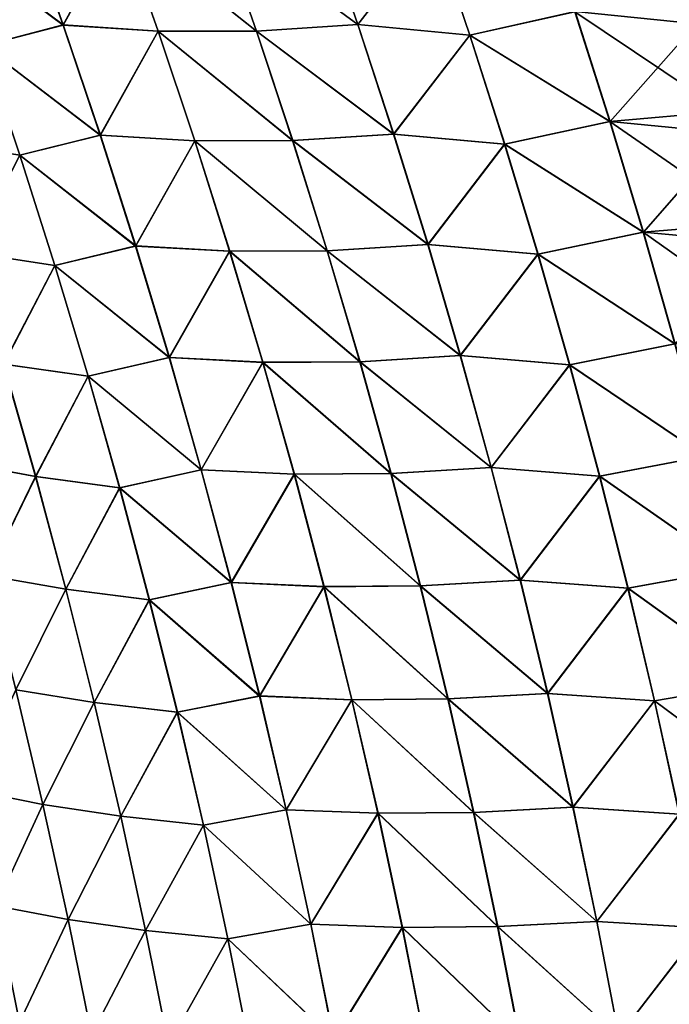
# Model space of a CAD drawing. Header units: metres. Extents: x -24 to 72, y -247 to 22.
# Tile 502 of 573: x 23.12 to 24.78, y 3.68 to 6.21. Entities that reach past the tile are written whole.
import ezdxf

# ---------------------------------------------------------------- set-up
doc = ezdxf.new("R2010")
doc.units = ezdxf.units.M
doc.layers.add('solid_509589_MEDIA_SW0001', color=7, linetype='CONTINUOUS')

msp = doc.modelspace()

# ---------------------------------------------------------------- linework, layer by layer
at = {"layer": 'solid_509589_MEDIA_SW0001'}
for points in [[(22.927641, 6.421572, 106.81691), (23.230791, 6.195846, 106.601501), (23.131262, 6.476214, 106.540298)], [(23.131464, 6.476652, 62.459366), (23.231041, 6.196244, 62.398117), (22.927851, 6.421871, 62.182655)], [(23.131262, 6.476214, 106.540298), (23.230791, 6.195846, 106.601501), (23.375961, 6.459243, 106.291748)], [(23.376257, 6.459574, 62.707951), (23.231041, 6.196244, 62.398117), (23.131464, 6.476652, 62.459366)], [(23.629009, 6.458913, 106.052979), (23.985769, 6.1974, 105.894051), (23.889477, 6.476168, 105.824066)], [(23.889952, 6.476312, 63.17569), (23.986296, 6.197515, 63.105671), (23.629391, 6.459159, 62.946751)], [(23.889477, 6.476168, 105.824066), (23.985769, 6.1974, 105.894051), (24.179098, 6.447045, 105.622337)], [(24.179626, 6.447237, 63.377468), (23.986296, 6.197515, 63.105671), (23.889952, 6.476312, 63.17569)], [(24.763258, 6.476951, 63.755905), (24.853981, 6.199014, 63.678314), (24.543276, 6.230554, 63.512138)], [(25.144709, 6.26135, 63.853363), (24.853981, 6.199014, 63.678314), (24.763258, 6.476951, 63.755905)], [(23.230791, 6.195846, 106.601501), (23.474169, 6.180128, 106.355652), (23.375961, 6.459243, 106.291748)], [(23.376257, 6.459574, 62.707951), (23.474512, 6.180423, 62.644005), (23.231041, 6.196244, 62.398117)], [(23.375961, 6.459243, 106.291748), (23.72613, 6.18034, 106.119797), (23.629009, 6.458913, 106.052979)], [(23.375961, 6.459243, 106.291748), (23.474169, 6.180128, 106.355652), (23.72613, 6.18034, 106.119797)], [(23.726561, 6.180554, 62.879898), (23.474512, 6.180423, 62.644005), (23.376257, 6.459574, 62.707951)], [(23.629391, 6.459159, 62.946751), (23.726561, 6.180554, 62.879898), (23.376257, 6.459574, 62.707951)], [(23.629009, 6.458913, 106.052979), (23.72613, 6.18034, 106.119797), (23.985769, 6.1974, 105.894051)], [(23.986296, 6.197515, 63.105671), (23.726561, 6.180554, 62.879898), (23.629391, 6.459159, 62.946751)], [(23.985769, 6.1974, 105.894051), (24.272877, 6.169752, 105.694389), (24.179098, 6.447045, 105.622337)], [(24.179626, 6.447237, 63.377468), (24.27346, 6.169912, 63.305393), (23.986296, 6.197515, 63.105671)], [(24.179098, 6.447045, 105.622337), (24.272877, 6.169752, 105.694389), (24.542759, 6.229998, 105.487793)], [(24.543276, 6.230554, 63.512138), (24.27346, 6.169912, 63.305393), (24.179626, 6.447237, 63.377468)], [(22.927641, 6.421572, 106.81691), (23.025957, 6.142667, 106.874092), (23.230791, 6.195846, 106.601501)], [(23.231041, 6.196244, 62.398117), (23.026205, 6.142931, 62.125427), (22.927851, 6.421871, 62.182655)], [(24.542759, 6.229998, 105.487793), (24.923151, 5.973807, 105.381714), (24.834894, 6.256356, 105.305801)], [(24.272877, 6.169752, 105.694389), (24.63232, 5.948305, 105.560822), (24.542759, 6.229998, 105.487793)], [(24.543276, 6.230554, 63.512138), (24.632896, 5.94881, 63.439083), (24.27346, 6.169912, 63.305393)], [(24.542759, 6.229998, 105.487793), (24.63232, 5.948305, 105.560822), (24.923151, 5.973807, 105.381714)], [(24.853981, 6.199014, 63.678314), (24.632896, 5.94881, 63.439083), (24.543276, 6.230554, 63.512138)], [(23.025957, 6.142667, 106.874092), (23.325941, 5.913462, 106.660339), (23.230791, 6.195846, 106.601501)], [(23.231041, 6.196244, 62.398117), (23.326231, 5.913816, 62.339241), (23.026205, 6.142931, 62.125427)], [(23.230791, 6.195846, 106.601501), (23.325941, 5.913462, 106.660339), (23.474169, 6.180128, 106.355652)], [(23.474512, 6.180423, 62.644005), (23.326231, 5.913816, 62.339241), (23.231041, 6.196244, 62.398117)], [(23.72613, 6.18034, 106.119797), (24.077782, 5.916398, 105.961349), (23.985769, 6.1974, 105.894051)], [(23.986296, 6.197515, 63.105671), (24.07835, 5.91648, 63.038353), (23.726561, 6.180554, 62.879898)], [(23.985769, 6.1974, 105.894051), (24.077782, 5.916398, 105.961349), (24.272877, 6.169752, 105.694389)], [(24.27346, 6.169912, 63.305393), (24.07835, 5.91648, 63.038353), (23.986296, 6.197515, 63.105671)], [(24.853981, 6.199014, 63.678314), (24.940601, 5.918705, 63.603737), (24.632896, 5.94881, 63.439083)], [(23.325941, 5.913462, 106.660339), (23.568039, 5.898928, 106.417091), (23.474169, 6.180128, 106.355652)], [(23.474512, 6.180423, 62.644005), (23.568422, 5.899183, 62.582531), (23.326231, 5.913816, 62.339241)], [(23.474169, 6.180128, 106.355652), (23.818947, 5.899611, 106.184044), (23.72613, 6.18034, 106.119797)], [(23.474169, 6.180128, 106.355652), (23.568039, 5.898928, 106.417091), (23.818947, 5.899611, 106.184044)], [(23.726561, 6.180554, 62.879898), (23.819418, 5.899787, 62.81562), (23.474512, 6.180423, 62.644005)], [(23.819418, 5.899787, 62.81562), (23.568422, 5.899183, 62.582531), (23.474512, 6.180423, 62.644005)], [(23.72613, 6.18034, 106.119797), (23.818947, 5.899611, 106.184044), (24.077782, 5.916398, 105.961349)], [(24.07835, 5.91648, 63.038353), (23.819418, 5.899787, 62.81562), (23.726561, 6.180554, 62.879898)], [(24.077782, 5.916398, 105.961349), (24.362467, 5.890193, 105.763649), (24.272877, 6.169752, 105.694389)], [(24.27346, 6.169912, 63.305393), (24.363092, 5.890318, 63.236107), (24.07835, 5.91648, 63.038353)], [(24.272877, 6.169752, 105.694389), (24.362467, 5.890193, 105.763649), (24.63232, 5.948305, 105.560822)], [(24.632896, 5.94881, 63.439083), (24.363092, 5.890318, 63.236107), (24.27346, 6.169912, 63.305393)], [(22.900709, 5.896887, 107.192528), (23.119951, 5.86187, 106.929054), (23.025957, 6.142667, 106.874092)], [(23.026205, 6.142931, 62.125427), (23.120234, 5.862096, 62.070435), (22.900957, 5.897054, 61.806873)], [(23.025957, 6.142667, 106.874092), (23.119951, 5.86187, 106.929054), (23.325941, 5.913462, 106.660339)], [(23.326231, 5.913816, 62.339241), (23.120234, 5.862096, 62.070435), (23.026205, 6.142931, 62.125427)], [(24.63232, 5.948305, 105.560822), (25.007208, 5.688906, 105.454483), (24.923151, 5.973807, 105.381714)], [(24.362467, 5.890193, 105.763649), (24.71764, 5.664313, 105.630829), (24.63232, 5.948305, 105.560822)], [(24.632896, 5.94881, 63.439083), (24.718262, 5.664768, 63.369049), (24.363092, 5.890318, 63.236107)], [(24.63232, 5.948305, 105.560822), (24.71764, 5.664313, 105.630829), (25.007208, 5.688906, 105.454483)], [(24.940601, 5.918705, 63.603737), (24.718262, 5.664768, 63.369049), (24.632896, 5.94881, 63.439083)], [(23.119951, 5.86187, 106.929054), (23.416668, 5.629111, 106.716751), (23.325941, 5.913462, 106.660339)], [(23.326231, 5.913816, 62.339241), (23.416992, 5.629419, 62.282803), (23.120234, 5.862096, 62.070435)], [(23.325941, 5.913462, 106.660339), (23.416668, 5.629111, 106.716751), (23.568039, 5.898928, 106.417091)], [(23.568422, 5.899183, 62.582531), (23.416992, 5.629419, 62.282803), (23.326231, 5.913816, 62.339241)], [(23.818947, 5.899611, 106.184044), (24.165474, 5.633218, 106.025871), (24.077782, 5.916398, 105.961349)], [(24.07835, 5.91648, 63.038353), (24.166071, 5.633266, 62.973812), (23.819418, 5.899787, 62.81562)], [(24.077782, 5.916398, 105.961349), (24.165474, 5.633218, 106.025871), (24.362467, 5.890193, 105.763649)], [(24.363092, 5.890318, 63.236107), (24.166071, 5.633266, 62.973812), (24.07835, 5.91648, 63.038353)], [(24.940601, 5.918705, 63.603737), (25.023083, 5.636114, 63.532253), (24.718262, 5.664768, 63.369049)], [(22.900709, 5.896887, 107.192528), (22.991684, 5.612145, 107.24295), (23.119951, 5.86187, 106.929054)], [(23.120234, 5.862096, 62.070435), (22.991953, 5.612277, 61.756435), (22.900957, 5.897054, 61.806873)], [(23.416668, 5.629111, 106.716751), (23.657532, 5.615697, 106.475998), (23.568039, 5.898928, 106.417091)], [(23.568422, 5.899183, 62.582531), (23.657946, 5.615911, 62.523605), (23.416992, 5.629419, 62.282803)], [(23.568039, 5.898928, 106.417091), (23.907419, 5.616782, 106.245636), (23.818947, 5.899611, 106.184044)], [(23.568039, 5.898928, 106.417091), (23.657532, 5.615697, 106.475998), (23.907419, 5.616782, 106.245636)], [(23.819418, 5.899787, 62.81562), (23.907923, 5.61692, 62.754005), (23.568422, 5.899183, 62.582531)], [(23.907923, 5.61692, 62.754005), (23.657946, 5.615911, 62.523605), (23.568422, 5.899183, 62.582531)], [(23.818947, 5.899611, 106.184044), (23.907419, 5.616782, 106.245636), (24.165474, 5.633218, 106.025871)], [(24.166071, 5.633266, 62.973812), (23.907923, 5.61692, 62.754005), (23.819418, 5.899787, 62.81562)], [(24.165474, 5.633218, 106.025871), (24.447826, 5.608442, 105.830055), (24.362467, 5.890193, 105.763649)], [(24.363092, 5.890318, 63.236107), (24.448484, 5.608531, 63.169685), (24.166071, 5.633266, 62.973812)], [(24.362467, 5.890193, 105.763649), (24.447826, 5.608442, 105.830055), (24.71764, 5.664313, 105.630829)], [(24.718262, 5.664768, 63.369049), (24.448484, 5.608531, 63.169685), (24.363092, 5.890318, 63.236107)], [(22.991684, 5.612145, 107.24295), (23.209583, 5.579247, 106.98172), (23.119951, 5.86187, 106.929054)], [(23.120234, 5.862096, 62.070435), (23.20989, 5.579434, 62.017742), (22.991953, 5.612277, 61.756435)], [(23.119951, 5.86187, 106.929054), (23.209583, 5.579247, 106.98172), (23.416668, 5.629111, 106.716751)], [(23.416992, 5.629419, 62.282803), (23.20989, 5.579434, 62.017742), (23.120234, 5.862096, 62.070435)], [(24.71764, 5.664313, 105.630829), (25.087027, 5.401796, 105.524025), (25.007208, 5.688906, 105.454483)], [(24.447826, 5.608442, 105.830055), (24.798677, 5.378167, 105.697731), (24.71764, 5.664313, 105.630829)], [(24.718262, 5.664768, 63.369049), (24.799332, 5.378569, 63.302124), (24.448484, 5.608531, 63.169685)], [(24.71764, 5.664313, 105.630829), (24.798677, 5.378167, 105.697731), (25.087027, 5.401796, 105.524025)], [(25.023083, 5.636114, 63.532253), (24.799332, 5.378569, 63.302124), (24.718262, 5.664768, 63.369049)], [(23.907419, 5.616782, 106.245636), (24.248798, 5.348, 106.087532), (24.165474, 5.633218, 106.025871)], [(24.166071, 5.633266, 62.973812), (24.249414, 5.348013, 62.91214), (23.907923, 5.61692, 62.754005)], [(24.165474, 5.633218, 106.025871), (24.248798, 5.348, 106.087532), (24.447826, 5.608442, 105.830055)], [(24.448484, 5.608531, 63.169685), (24.249414, 5.348013, 62.91214), (24.166071, 5.633266, 62.973812)], [(22.991684, 5.612145, 107.24295), (23.07819, 5.325758, 107.291092), (23.209583, 5.579247, 106.98172)], [(23.20989, 5.579434, 62.017742), (23.078478, 5.325852, 61.708279), (22.991953, 5.612277, 61.756435)], [(23.209583, 5.579247, 106.98172), (23.502922, 5.34292, 106.770645), (23.416668, 5.629111, 106.716751)], [(23.416992, 5.629419, 62.282803), (23.503271, 5.343183, 62.228893), (23.20989, 5.579434, 62.017742)], [(23.416668, 5.629111, 106.716751), (23.502922, 5.34292, 106.770645), (23.657532, 5.615697, 106.475998)], [(23.657946, 5.615911, 62.523605), (23.503271, 5.343183, 62.228893), (23.416992, 5.629419, 62.282803)], [(23.502922, 5.34292, 106.770645), (23.742598, 5.330569, 106.53228), (23.657532, 5.615697, 106.475998)], [(23.657946, 5.615911, 62.523605), (23.743036, 5.33074, 62.467308), (23.503271, 5.343183, 62.228893)], [(23.657532, 5.615697, 106.475998), (23.991503, 5.331989, 106.304497), (23.907419, 5.616782, 106.245636)], [(23.657532, 5.615697, 106.475998), (23.742598, 5.330569, 106.53228), (23.991503, 5.331989, 106.304497)], [(23.907923, 5.61692, 62.754005), (23.992025, 5.332088, 62.695133), (23.657946, 5.615911, 62.523605)], [(23.992025, 5.332088, 62.695133), (23.743036, 5.33074, 62.467308), (23.657946, 5.615911, 62.523605)], [(23.907419, 5.616782, 106.245636), (23.991503, 5.331989, 106.304497), (24.248798, 5.348, 106.087532)], [(24.249414, 5.348013, 62.91214), (23.992025, 5.332088, 62.695133), (23.907923, 5.61692, 62.754005)], [(24.248798, 5.348, 106.087532), (24.528915, 5.32464, 105.893501), (24.447826, 5.608442, 105.830055)], [(24.448484, 5.608531, 63.169685), (24.529591, 5.324694, 63.106228), (24.249414, 5.348013, 62.91214)], [(24.447826, 5.608442, 105.830055), (24.528915, 5.32464, 105.893501), (24.798677, 5.378167, 105.697731)], [(24.799332, 5.378569, 63.302124), (24.529591, 5.324694, 63.106228), (24.448484, 5.608531, 63.169685)], [(23.07819, 5.325758, 107.291092), (23.2948, 5.294924, 107.032021), (23.209583, 5.579247, 106.98172)], [(23.20989, 5.579434, 62.017742), (23.295126, 5.29507, 61.96743), (23.078478, 5.325852, 61.708279)], [(23.209583, 5.579247, 106.98172), (23.2948, 5.294924, 107.032021), (23.502922, 5.34292, 106.770645)], [(23.503271, 5.343183, 62.228893), (23.295126, 5.29507, 61.96743), (23.20989, 5.579434, 62.017742)], [(24.528915, 5.32464, 105.893501), (24.875387, 5.090017, 105.761436), (24.798677, 5.378167, 105.697731)], [(24.799332, 5.378569, 63.302124), (24.876059, 5.090367, 63.238411), (24.529591, 5.324694, 63.106228)], [(23.2948, 5.294924, 107.032021), (23.584648, 5.055027, 106.821945), (23.502922, 5.34292, 106.770645)], [(23.503271, 5.343183, 62.228893), (23.585014, 5.055244, 62.177589), (23.295126, 5.29507, 61.96743)], [(23.502922, 5.34292, 106.770645), (23.584648, 5.055027, 106.821945), (23.742598, 5.330569, 106.53228)], [(23.743036, 5.33074, 62.467308), (23.585014, 5.055244, 62.177589), (23.503271, 5.343183, 62.228893)], [(23.584648, 5.055027, 106.821945), (23.823183, 5.043682, 106.585854), (23.742598, 5.330569, 106.53228)], [(23.743036, 5.33074, 62.467308), (23.823635, 5.043812, 62.413723), (23.585014, 5.055244, 62.177589)], [(23.742598, 5.330569, 106.53228), (24.071142, 5.045375, 106.360535), (23.991503, 5.331989, 106.304497)], [(23.742598, 5.330569, 106.53228), (23.823183, 5.043682, 106.585854), (24.071142, 5.045375, 106.360535)], [(23.992025, 5.332088, 62.695133), (24.071676, 5.045436, 62.639091), (23.743036, 5.33074, 62.467308)], [(24.071676, 5.045436, 62.639091), (23.823635, 5.043812, 62.413723), (23.743036, 5.33074, 62.467308)], [(23.991503, 5.331989, 106.304497), (24.327707, 5.060889, 106.14624), (24.248798, 5.348, 106.087532)], [(23.991503, 5.331989, 106.304497), (24.071142, 5.045375, 106.360535), (24.327707, 5.060889, 106.14624)], [(24.249414, 5.348013, 62.91214), (24.328331, 5.060869, 62.853428), (23.992025, 5.332088, 62.695133)], [(24.328331, 5.060869, 62.853428), (24.071676, 5.045436, 62.639091), (23.992025, 5.332088, 62.695133)], [(24.248798, 5.348, 106.087532), (24.327707, 5.060889, 106.14624), (24.528915, 5.32464, 105.893501)], [(24.529591, 5.324694, 63.106228), (24.328331, 5.060869, 62.853428), (24.249414, 5.348013, 62.91214)], [(22.957079, 5.075661, 107.603691), (23.160172, 5.037849, 107.336891), (23.07819, 5.325758, 107.291092)], [(23.078478, 5.325852, 61.708279), (23.160469, 5.037908, 61.662479), (22.957304, 5.075799, 61.395622)], [(23.07819, 5.325758, 107.291092), (23.160172, 5.037849, 107.336891), (23.2948, 5.294924, 107.032021)], [(23.295126, 5.29507, 61.96743), (23.160469, 5.037908, 61.662479), (23.078478, 5.325852, 61.708279)], [(24.327707, 5.060889, 106.14624), (24.605684, 5.038934, 105.953903), (24.528915, 5.32464, 105.893501)], [(24.529591, 5.324694, 63.106228), (24.606367, 5.038952, 63.045822), (24.328331, 5.060869, 62.853428)], [(24.528915, 5.32464, 105.893501), (24.605684, 5.038934, 105.953903), (24.875387, 5.090017, 105.761436)], [(24.876059, 5.090367, 63.238411), (24.606367, 5.038952, 63.045822), (24.529591, 5.324694, 63.106228)], [(23.160172, 5.037849, 107.336891), (23.375546, 5.009028, 107.07988), (23.2948, 5.294924, 107.032021)], [(23.295126, 5.29507, 61.96743), (23.375883, 5.009135, 61.919571), (23.160469, 5.037908, 61.662479)], [(23.2948, 5.294924, 107.032021), (23.375546, 5.009028, 107.07988), (23.584648, 5.055027, 106.821945)], [(23.585014, 5.055244, 62.177589), (23.375883, 5.009135, 61.919571), (23.295126, 5.29507, 61.96743)], [(24.605684, 5.038934, 105.953903), (24.947731, 4.80001, 105.821854), (24.875387, 5.090017, 105.761436)], [(24.876059, 5.090367, 63.238411), (24.948408, 4.80031, 63.177982), (24.606367, 5.038952, 63.045822)], [(22.957079, 5.075661, 107.603691), (23.03573, 4.783864, 107.645195), (23.160172, 5.037849, 107.336891)], [(23.160469, 5.037908, 61.662479), (23.035965, 4.783964, 61.354122), (22.957304, 5.075799, 61.395622)], [(23.375546, 5.009028, 107.07988), (23.661798, 4.765567, 106.870575), (23.584648, 5.055027, 106.821945)], [(23.585014, 5.055244, 62.177589), (23.662174, 4.765738, 62.128956), (23.375883, 5.009135, 61.919571)], [(23.584648, 5.055027, 106.821945), (23.661798, 4.765567, 106.870575), (23.823183, 5.043682, 106.585854)], [(23.823635, 5.043812, 62.413723), (23.662174, 4.765738, 62.128956), (23.585014, 5.055244, 62.177589)], [(24.071142, 5.045375, 106.360535), (24.402159, 4.772029, 106.201912), (24.327707, 5.060889, 106.14624)], [(24.328331, 5.060869, 62.853428), (24.402781, 4.771977, 62.797752), (24.071676, 5.045436, 62.639091)], [(24.327707, 5.060889, 106.14624), (24.402159, 4.772029, 106.201912), (24.605684, 5.038934, 105.953903)], [(24.606367, 5.038952, 63.045822), (24.402781, 4.771977, 62.797752), (24.328331, 5.060869, 62.853428)], [(23.03573, 4.783864, 107.645195), (23.237583, 4.748543, 107.380287), (23.160172, 5.037849, 107.336891)], [(23.160469, 5.037908, 61.662479), (23.237886, 4.748567, 61.619091), (23.035965, 4.783964, 61.354122)], [(23.160172, 5.037849, 107.336891), (23.237583, 4.748543, 107.380287), (23.375546, 5.009028, 107.07988)], [(23.375883, 5.009135, 61.919571), (23.237886, 4.748567, 61.619091), (23.160469, 5.037908, 61.662479)], [(23.661798, 4.765567, 106.870575), (23.899244, 4.755174, 106.636658), (23.823183, 5.043682, 106.585854)], [(23.823635, 5.043812, 62.413723), (23.8997, 4.755264, 62.362926), (23.662174, 4.765738, 62.128956)], [(23.823183, 5.043682, 106.585854), (24.146297, 4.75708, 106.413673), (24.071142, 5.045375, 106.360535)], [(23.823183, 5.043682, 106.585854), (23.899244, 4.755174, 106.636658), (24.146297, 4.75708, 106.413673)], [(24.071676, 5.045436, 62.639091), (24.146832, 4.757105, 62.585957), (23.823635, 5.043812, 62.413723)], [(24.146832, 4.757105, 62.585957), (23.8997, 4.755264, 62.362926), (23.823635, 5.043812, 62.413723)], [(24.071142, 5.045375, 106.360535), (24.146297, 4.75708, 106.413673), (24.402159, 4.772029, 106.201912)], [(24.402781, 4.771977, 62.797752), (24.146832, 4.757105, 62.585957), (24.071676, 5.045436, 62.639091)], [(24.402159, 4.772029, 106.201912), (24.678099, 4.751465, 106.011185), (24.605684, 5.038934, 105.953903)], [(24.606367, 5.038952, 63.045822), (24.678778, 4.751451, 62.988541), (24.402781, 4.771977, 62.797752)], [(24.605684, 5.038934, 105.953903), (24.678099, 4.751465, 106.011185), (24.947731, 4.80001, 105.821854)], [(24.948408, 4.80031, 63.177982), (24.678778, 4.751451, 62.988541), (24.606367, 5.038952, 63.045822)], [(23.237583, 4.748543, 107.380287), (23.451777, 4.721684, 107.125237), (23.375546, 5.009028, 107.07988)], [(23.375883, 5.009135, 61.919571), (23.452122, 4.721754, 61.874222), (23.237886, 4.748567, 61.619091)], [(23.375546, 5.009028, 107.07988), (23.451777, 4.721684, 107.125237), (23.661798, 4.765567, 106.870575)], [(23.662174, 4.765738, 62.128956), (23.452122, 4.721754, 61.874222), (23.375883, 5.009135, 61.919571)], [(24.678099, 4.751465, 106.011185), (25.015688, 4.508289, 105.878906), (24.947731, 4.80001, 105.821854)], [(24.948408, 4.80031, 63.177982), (25.016359, 4.508543, 63.120922), (24.678778, 4.751451, 62.988541)], [(23.03573, 4.783864, 107.645195), (23.109715, 4.490832, 107.684349), (23.237583, 4.748543, 107.380287)], [(23.237886, 4.748567, 61.619091), (23.109955, 4.490897, 61.314995), (23.035965, 4.783964, 61.354122)], [(23.451777, 4.721684, 107.125237), (23.734343, 4.474666, 106.916481), (23.661798, 4.765567, 106.870575)], [(23.662174, 4.765738, 62.128956), (23.734718, 4.474798, 62.083057), (23.452122, 4.721754, 61.874222)], [(23.661798, 4.765567, 106.870575), (23.734343, 4.474666, 106.916481), (23.899244, 4.755174, 106.636658)], [(23.8997, 4.755264, 62.362926), (23.734718, 4.474798, 62.083057), (23.662174, 4.765738, 62.128956)], [(23.734343, 4.474666, 106.916481), (23.970751, 4.465175, 106.684616), (23.899244, 4.755174, 106.636658)], [(23.8997, 4.755264, 62.362926), (23.971203, 4.46523, 62.314976), (23.734718, 4.474798, 62.083057)], [(23.899244, 4.755174, 106.636658), (24.216938, 4.467238, 106.463844), (24.146297, 4.75708, 106.413673)], [(23.899244, 4.755174, 106.636658), (23.970751, 4.465175, 106.684616), (24.216938, 4.467238, 106.463844)], [(24.146832, 4.757105, 62.585957), (24.217464, 4.467232, 62.535793), (23.8997, 4.755264, 62.362926)], [(24.217464, 4.467232, 62.535793), (23.971203, 4.46523, 62.314976), (23.8997, 4.755264, 62.362926)], [(24.146297, 4.75708, 106.413673), (24.472124, 4.481559, 106.254486), (24.402159, 4.772029, 106.201912)], [(24.146297, 4.75708, 106.413673), (24.216938, 4.467238, 106.463844), (24.472124, 4.481559, 106.254486)], [(24.402781, 4.771977, 62.797752), (24.472734, 4.48148, 62.745186), (24.146832, 4.757105, 62.585957)], [(24.472734, 4.48148, 62.745186), (24.217464, 4.467232, 62.535793), (24.146832, 4.757105, 62.585957)], [(24.402159, 4.772029, 106.201912), (24.472124, 4.481559, 106.254486), (24.678099, 4.751465, 106.011185)], [(24.678778, 4.751451, 62.988541), (24.472734, 4.48148, 62.745186), (24.402781, 4.771977, 62.797752)], [(24.472124, 4.481559, 106.254486), (24.746134, 4.462371, 106.065269), (24.678099, 4.751465, 106.011185)], [(24.678778, 4.751451, 62.988541), (24.746799, 4.462328, 62.93446), (24.472734, 4.48148, 62.745186)], [(24.678099, 4.751465, 106.011185), (24.746134, 4.462371, 106.065269), (25.015688, 4.508289, 105.878906)], [(25.016359, 4.508543, 63.120922), (24.746799, 4.462328, 62.93446), (24.678778, 4.751451, 62.988541)], [(23.109715, 4.490832, 107.684349), (23.310389, 4.457955, 107.421227), (23.237583, 4.748543, 107.380287)], [(23.237886, 4.748567, 61.619091), (23.310692, 4.45795, 61.578175), (23.109955, 4.490897, 61.314995)], [(23.237583, 4.748543, 107.380287), (23.310389, 4.457955, 107.421227), (23.451777, 4.721684, 107.125237)], [(23.452122, 4.721754, 61.874222), (23.310692, 4.45795, 61.578175), (23.237886, 4.748567, 61.619091)], [(23.310389, 4.457955, 107.421227), (23.523462, 4.433014, 107.16803), (23.451777, 4.721684, 107.125237)], [(23.452122, 4.721754, 61.874222), (23.523806, 4.433051, 61.83144), (23.310692, 4.45795, 61.578175)], [(23.451777, 4.721684, 107.125237), (23.523462, 4.433014, 107.16803), (23.734343, 4.474666, 106.916481)], [(23.734718, 4.474798, 62.083057), (23.523806, 4.433051, 61.83144), (23.452122, 4.721754, 61.874222)], [(24.746134, 4.462371, 106.065269), (25.079233, 4.215, 105.932533), (25.015688, 4.508289, 105.878906)], [(25.016359, 4.508543, 63.120922), (25.079884, 4.215215, 63.067295), (24.746799, 4.462328, 62.93446)], [(22.992529, 4.234091, 107.991898), (23.178995, 4.196681, 107.721085), (23.109715, 4.490832, 107.684349)], [(23.109955, 4.490897, 61.314995), (23.179232, 4.19672, 61.278286), (22.992731, 4.234101, 61.007404)], [(23.109715, 4.490832, 107.684349), (23.178995, 4.196681, 107.721085), (23.310389, 4.457955, 107.421227)], [(23.310692, 4.45795, 61.578175), (23.179232, 4.19672, 61.278286), (23.109955, 4.490897, 61.314995)], [(23.523462, 4.433014, 107.16803), (23.802242, 4.182456, 106.959602), (23.734343, 4.474666, 106.916481)], [(23.734718, 4.474798, 62.083057), (23.802612, 4.182555, 62.039955), (23.523806, 4.433051, 61.83144)], [(23.734343, 4.474666, 106.916481), (23.802242, 4.182456, 106.959602), (23.970751, 4.465175, 106.684616)], [(23.971203, 4.46523, 62.314976), (23.802612, 4.182555, 62.039955), (23.734718, 4.474798, 62.083057)], [(24.216938, 4.467238, 106.463844), (24.537577, 4.189618, 106.303894), (24.472124, 4.481559, 106.254486)], [(24.472734, 4.48148, 62.745186), (24.538164, 4.189519, 62.695789), (24.217464, 4.467232, 62.535793)], [(24.472124, 4.481559, 106.254486), (24.537577, 4.189618, 106.303894), (24.746134, 4.462371, 106.065269)], [(24.746799, 4.462328, 62.93446), (24.538164, 4.189519, 62.695789), (24.472734, 4.48148, 62.745186)], [(23.178995, 4.196681, 107.721085), (23.378555, 4.166208, 107.459656), (23.310389, 4.457955, 107.421227)], [(23.310692, 4.45795, 61.578175), (23.378851, 4.166179, 61.539772), (23.179232, 4.19672, 61.278286)], [(23.310389, 4.457955, 107.421227), (23.378555, 4.166208, 107.459656), (23.523462, 4.433014, 107.16803)], [(23.523806, 4.433051, 61.83144), (23.378851, 4.166179, 61.539772), (23.310692, 4.45795, 61.578175)], [(23.802242, 4.182456, 106.959602), (24.037666, 4.17382, 106.729668), (23.970751, 4.465175, 106.684616)], [(23.971203, 4.46523, 62.314976), (24.038107, 4.173847, 62.269936), (23.802612, 4.182555, 62.039955)], [(23.970751, 4.465175, 106.684616), (24.283031, 4.175985, 106.510986), (24.216938, 4.467238, 106.463844)], [(23.970751, 4.465175, 106.684616), (24.037666, 4.17382, 106.729668), (24.283031, 4.175985, 106.510986)], [(24.217464, 4.467232, 62.535793), (24.283543, 4.175955, 62.488667), (23.971203, 4.46523, 62.314976)], [(24.283543, 4.175955, 62.488667), (24.038107, 4.173847, 62.269936), (23.971203, 4.46523, 62.314976)], [(24.216938, 4.467238, 106.463844), (24.283031, 4.175985, 106.510986), (24.537577, 4.189618, 106.303894)], [(24.538164, 4.189519, 62.695789), (24.283543, 4.175955, 62.488667), (24.217464, 4.467232, 62.535793)], [(24.537577, 4.189618, 106.303894), (24.809763, 4.171792, 106.116096), (24.746134, 4.462371, 106.065269)], [(24.746799, 4.462328, 62.93446), (24.810404, 4.171729, 62.88364), (24.538164, 4.189519, 62.695789)], [(24.746134, 4.462371, 106.065269), (24.809763, 4.171792, 106.116096), (25.079233, 4.215, 105.932533)], [(25.079884, 4.215215, 63.067295), (24.810404, 4.171729, 62.88364), (24.746799, 4.462328, 62.93446)], [(23.378555, 4.166208, 107.459656), (23.590567, 4.14314, 107.208214), (23.523462, 4.433014, 107.16803)], [(23.523806, 4.433051, 61.83144), (23.5909, 4.143151, 61.791283), (23.378851, 4.166179, 61.539772)], [(23.523462, 4.433014, 107.16803), (23.590567, 4.14314, 107.208214), (23.802242, 4.182456, 106.959602)], [(23.802612, 4.182555, 62.039955), (23.5909, 4.143151, 61.791283), (23.523806, 4.433051, 61.83144)], [(22.992529, 4.234091, 107.991898), (23.058163, 3.936079, 108.024635), (23.178995, 4.196681, 107.721085)], [(23.179232, 4.19672, 61.278286), (23.058357, 3.936072, 60.974705), (22.992731, 4.234101, 61.007404)], [(23.058163, 3.936079, 108.024635), (23.243546, 3.901532, 107.755371), (23.178995, 4.196681, 107.721085)], [(23.179232, 4.19672, 61.278286), (23.243774, 3.901551, 61.244041), (23.058357, 3.936072, 60.974705)], [(23.178995, 4.196681, 107.721085), (23.243546, 3.901532, 107.755371), (23.378555, 4.166208, 107.459656)], [(23.378851, 4.166179, 61.539772), (23.243774, 3.901551, 61.244041), (23.179232, 4.19672, 61.278286)], [(23.590567, 4.14314, 107.208214), (23.865477, 3.889069, 106.999886), (23.802242, 4.182456, 106.959602)], [(23.802612, 4.182555, 62.039955), (23.865833, 3.889144, 61.999699), (23.5909, 4.143151, 61.791283)], [(23.802242, 4.182456, 106.959602), (23.865477, 3.889069, 106.999886), (24.037666, 4.17382, 106.729668)], [(24.038107, 4.173847, 62.269936), (23.865833, 3.889144, 61.999699), (23.802612, 4.182555, 62.039955)], [(23.865477, 3.889069, 106.999886), (24.099974, 3.881242, 106.771767), (24.037666, 4.17382, 106.729668)], [(24.038107, 4.173847, 62.269936), (24.100393, 3.881251, 62.227859), (23.865833, 3.889144, 61.999699)], [(24.037666, 4.17382, 106.729668), (24.344561, 3.883461, 106.555038), (24.283031, 4.175985, 106.510986)], [(24.037666, 4.17382, 106.729668), (24.099974, 3.881242, 106.771767), (24.344561, 3.883461, 106.555038)], [(24.283543, 4.175955, 62.488667), (24.345047, 3.883416, 62.44463), (24.038107, 4.173847, 62.269936)], [(24.345047, 3.883416, 62.44463), (24.100393, 3.881251, 62.227859), (24.038107, 4.173847, 62.269936)], [(24.283031, 4.175985, 106.510986), (24.598494, 3.896347, 106.350075), (24.537577, 4.189618, 106.303894)], [(24.283031, 4.175985, 106.510986), (24.344561, 3.883461, 106.555038), (24.598494, 3.896347, 106.350075)], [(24.538164, 4.189519, 62.695789), (24.599051, 3.896239, 62.649628), (24.283543, 4.175955, 62.488667)], [(24.599051, 3.896239, 62.649628), (24.345047, 3.883416, 62.44463), (24.283543, 4.175955, 62.488667)], [(24.537577, 4.189618, 106.303894), (24.598494, 3.896347, 106.350075), (24.809763, 4.171792, 106.116096)], [(24.810404, 4.171729, 62.88364), (24.599051, 3.896239, 62.649628), (24.538164, 4.189519, 62.695789)], [(24.598494, 3.896347, 106.350075), (24.868971, 3.879869, 106.163612), (24.809763, 4.171792, 106.116096)], [(24.810404, 4.171729, 62.88364), (24.869576, 3.879795, 62.836147), (24.599051, 3.896239, 62.649628)], [(23.243546, 3.901532, 107.755371), (23.442055, 3.873421, 107.495529), (23.378555, 4.166208, 107.459656)], [(23.378851, 4.166179, 61.539772), (23.442339, 3.873378, 61.503937), (23.243774, 3.901551, 61.244041)], [(23.378555, 4.166208, 107.459656), (23.442055, 3.873421, 107.495529), (23.590567, 4.14314, 107.208214)], [(23.5909, 4.143151, 61.791283), (23.442339, 3.873378, 61.503937), (23.378851, 4.166179, 61.539772)], [(23.442055, 3.873421, 107.495529), (23.653069, 3.852186, 107.245735), (23.590567, 4.14314, 107.208214)], [(23.5909, 4.143151, 61.791283), (23.653387, 3.852181, 61.753796), (23.442339, 3.873378, 61.503937)], [(23.590567, 4.14314, 107.208214), (23.653069, 3.852186, 107.245735), (23.865477, 3.889069, 106.999886)], [(23.865833, 3.889144, 61.999699), (23.653387, 3.852181, 61.753796), (23.5909, 4.143151, 61.791283)], [(23.058163, 3.936079, 108.024635), (23.118977, 3.637223, 108.054985), (23.243546, 3.901532, 107.755371)], [(23.243774, 3.901551, 61.244041), (23.119164, 3.637209, 60.944405), (23.058357, 3.936072, 60.974705)], [(23.118977, 3.637223, 108.054985), (23.303347, 3.605501, 107.787163), (23.243546, 3.901532, 107.755371)], [(23.243774, 3.901551, 61.244041), (23.303564, 3.605512, 61.212296), (23.119164, 3.637209, 60.944405)], [(23.243546, 3.901532, 107.755371), (23.303347, 3.605501, 107.787163), (23.442055, 3.873421, 107.495529)], [(23.442339, 3.873378, 61.503937), (23.303564, 3.605512, 61.212296), (23.243774, 3.901551, 61.244041)], [(24.344561, 3.883461, 106.555038), (24.654865, 3.60189, 106.392982), (24.598494, 3.896347, 106.350075)], [(24.599051, 3.896239, 62.649628), (24.655384, 3.601783, 62.606747), (24.345047, 3.883416, 62.44463)], [(24.598494, 3.896347, 106.350075), (24.654865, 3.60189, 106.392982), (24.868971, 3.879869, 106.163612)], [(24.869576, 3.879795, 62.836147), (24.655384, 3.601783, 62.606747), (24.599051, 3.896239, 62.649628)], [(23.303347, 3.605501, 107.787163), (23.500875, 3.579717, 107.528809), (23.442055, 3.873421, 107.495529)], [(23.442339, 3.873378, 61.503937), (23.501141, 3.579671, 61.470699), (23.303564, 3.605512, 61.212296)], [(23.442055, 3.873421, 107.495529), (23.500875, 3.579717, 107.528809), (23.653069, 3.852186, 107.245735)], [(23.653387, 3.852181, 61.753796), (23.501141, 3.579671, 61.470699), (23.442339, 3.873378, 61.503937)], [(23.653069, 3.852186, 107.245735), (23.924032, 3.594637, 107.037285), (23.865477, 3.889069, 106.999886)], [(23.865833, 3.889144, 61.999699), (23.924366, 3.594701, 61.96233), (23.653387, 3.852181, 61.753796)], [(23.865477, 3.889069, 106.999886), (23.924032, 3.594637, 107.037285), (24.099974, 3.881242, 106.771767)], [(24.100393, 3.881251, 62.227859), (23.924366, 3.594701, 61.96233), (23.865833, 3.889144, 61.999699)], [(23.924032, 3.594637, 107.037285), (24.157656, 3.587578, 106.810867), (24.099974, 3.881242, 106.771767)], [(24.100393, 3.881251, 62.227859), (24.158049, 3.58758, 62.188793), (23.924366, 3.594701, 61.96233)], [(24.099974, 3.881242, 106.771767), (24.401512, 3.589803, 106.595963), (24.344561, 3.883461, 106.555038)], [(24.099974, 3.881242, 106.771767), (24.157656, 3.587578, 106.810867), (24.401512, 3.589803, 106.595963)], [(24.345047, 3.883416, 62.44463), (24.401964, 3.589755, 62.403736), (24.100393, 3.881251, 62.227859)], [(24.401964, 3.589755, 62.403736), (24.158049, 3.58758, 62.188793), (24.100393, 3.881251, 62.227859)], [(24.344561, 3.883461, 106.555038), (24.401512, 3.589803, 106.595963), (24.654865, 3.60189, 106.392982)], [(24.655384, 3.601783, 62.606747), (24.401964, 3.589755, 62.403736), (24.345047, 3.883416, 62.44463)], [(24.654865, 3.60189, 106.392982), (24.923746, 3.586745, 106.207748), (24.868971, 3.879869, 106.163612)], [(24.869576, 3.879795, 62.836147), (24.924309, 3.58667, 62.792027), (24.655384, 3.601783, 62.606747)], [(23.500875, 3.579717, 107.528809), (23.710951, 3.560277, 107.280556), (23.653069, 3.852186, 107.245735)], [(23.653387, 3.852181, 61.753796), (23.71125, 3.560267, 61.719013), (23.501141, 3.579671, 61.470699)], [(23.653069, 3.852186, 107.245735), (23.710951, 3.560277, 107.280556), (23.924032, 3.594637, 107.037285)], [(23.924366, 3.594701, 61.96233), (23.71125, 3.560267, 61.719013), (23.653387, 3.852181, 61.753796)]]:
    msp.add_3dface(points, dxfattribs=at)

doc.saveas('drawing.dxf')
